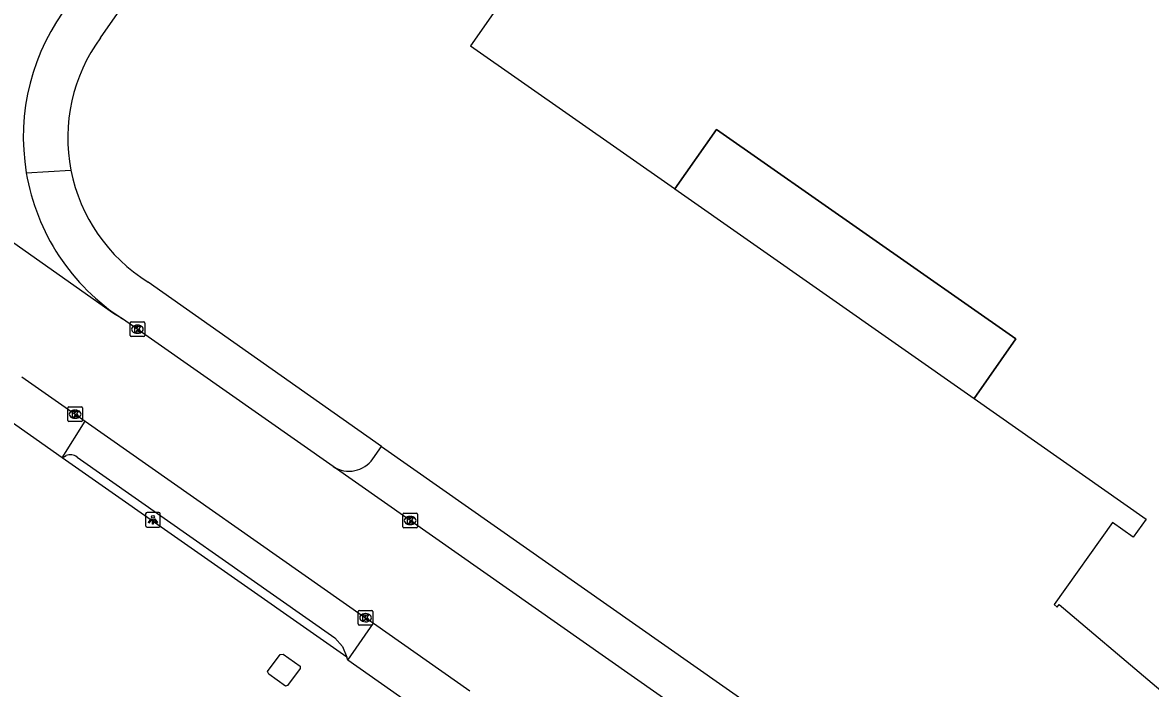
# Model space of a CAD drawing. Extents: x 155018 to 156648, y 383980 to 385733.
# Drawn here: x 155332.5 to 155409.7, y 384821.5 to 384867.1 of the extents above; entities that cross this region are included whole.
import ezdxf

# ---------------------------------------------------------------- set-up
doc = ezdxf.new("R2010")
doc.units = 0
for name, color, linetype in [('IMGEO_Kolk', 7, 'Continuous'), ('IMGEO_Lage_trafo', 7, 'Continuous'), ('IMGEO_Lichtpunt', 7, 'Continuous'), ('IMGEO_Pand', 7, 'Continuous'), ('IMGEO_Pand_overbouw', 7, 'Continuous'), ('IMGEO_Parkeervlak_open', 7, 'Continuous'), ('IMGEO_Rijbaan_lokaal_gesloten', 7, 'Continuous'), ('IMGEO_Rijbaan_lokaal_open', 7, 'Continuous'), ('IMGEO_Voetpad_open', 7, 'Continuous')]:
    doc.layers.add(name, color=color, linetype=linetype)

msp = doc.modelspace()

# ---------------------------------------------------------------- linework, layer by layer
at = {"layer": 'IMGEO_Kolk'}
for p, q in [((155339.903, 384845.688), (155339.903, 384846.54)), ((155339.978, 384846.614), (155340.83, 384846.614)), ((155340.904, 384846.54), (155340.904, 384845.688)), ((155340.414, 384845.834), (155340.389, 384845.834)), ((155340.391, 384846.394), (155340.416, 384846.394)), ((155340.83, 384845.614), (155339.978, 384845.614)), ((155335.643, 384839.874), (155335.643, 384840.726)), ((155335.718, 384840.8), (155336.57, 384840.8)), ((155336.131, 384840.58), (155336.156, 384840.58)), ((155336.644, 384840.726), (155336.644, 384839.874)), ((155336.57, 384839.8), (155335.718, 384839.8)), ((155336.154, 384840.02), (155336.129, 384840.02)), ((155358.568, 384832.601), (155358.568, 384833.453)), ((155358.643, 384833.527), (155359.495, 384833.527)), ((155359.569, 384833.453), (155359.569, 384832.601)), ((155359.079, 384832.747), (155359.054, 384832.747)), ((155359.056, 384833.307), (155359.081, 384833.307)), ((155359.495, 384832.527), (155358.643, 384832.527)), ((155355.519, 384825.947), (155355.519, 384826.799)), ((155355.594, 384826.873), (155356.446, 384826.873)), ((155356.007, 384826.653), (155356.032, 384826.653)), ((155356.52, 384826.799), (155356.52, 384825.947)), ((155356.446, 384825.873), (155355.594, 384825.873)), ((155356.03, 384826.093), (155356.005, 384826.093))]:
    msp.add_line(p, q, dxfattribs=at)
for points in [[(155339.903, 384845.688), (155339.903, 384846.54)], [(155339.978, 384846.614), (155340.83, 384846.614)], [(155340.904, 384846.54), (155340.904, 384845.688)], [(155340.224, 384846.314), (155340.347, 384846.314), (155340.347, 384846.163), (155340.477, 384846.314), (155340.641, 384846.314), (155340.495, 384846.163), (155340.648, 384845.914), (155340.496, 384845.914), (155340.411, 384846.078), (155340.347, 384846.011), (155340.347, 384845.914), (155340.224, 384845.914), (155340.224, 384846.314)], [(155340.83, 384845.614), (155339.978, 384845.614)], [(155335.643, 384839.874), (155335.643, 384840.726)], [(155335.718, 384840.8), (155336.57, 384840.8)], [(155335.964, 384840.5), (155336.087, 384840.5), (155336.087, 384840.349), (155336.217, 384840.5), (155336.381, 384840.5), (155336.235, 384840.349), (155336.388, 384840.1), (155336.236, 384840.1), (155336.151, 384840.264), (155336.087, 384840.197), (155336.087, 384840.1), (155335.964, 384840.1), (155335.964, 384840.5)], [(155336.644, 384840.726), (155336.644, 384839.874)], [(155336.57, 384839.8), (155335.718, 384839.8)], [(155358.568, 384832.601), (155358.568, 384833.453)], [(155358.643, 384833.527), (155359.495, 384833.527)], [(155359.569, 384833.453), (155359.569, 384832.601)], [(155358.889, 384833.227), (155359.012, 384833.227), (155359.012, 384833.076), (155359.142, 384833.227), (155359.306, 384833.227), (155359.16, 384833.076), (155359.313, 384832.827), (155359.161, 384832.827), (155359.076, 384832.991), (155359.012, 384832.924), (155359.012, 384832.827), (155358.889, 384832.827), (155358.889, 384833.227)], [(155359.495, 384832.527), (155358.643, 384832.527)], [(155355.519, 384825.947), (155355.519, 384826.799)], [(155355.594, 384826.873), (155356.446, 384826.873)], [(155355.84, 384826.573), (155355.963, 384826.573), (155355.963, 384826.422), (155356.093, 384826.573), (155356.257, 384826.573), (155356.111, 384826.422), (155356.264, 384826.173), (155356.112, 384826.173), (155356.027, 384826.337), (155355.963, 384826.27), (155355.963, 384826.173), (155355.84, 384826.173), (155355.84, 384826.573)], [(155356.52, 384826.799), (155356.52, 384825.947)], [(155356.446, 384825.873), (155355.594, 384825.873)]]:
    msp.add_lwpolyline(points, dxfattribs=at)
for centre, start, end in [((155339.98, 384846.538), 91.55205, 178.44795), ((155339.98, 384846.538), 91.55205, 178.44795), ((155340.828, 384846.538), 1.55205, 88.44795), ((155340.828, 384846.538), 1.55205, 88.44795), ((155339.98, 384845.69), 181.55205, 268.44795), ((155339.98, 384845.69), 181.55205, 268.44795), ((155340.828, 384845.69), 271.55205, 358.44795), ((155340.828, 384845.69), 271.55205, 358.44795), ((155335.72, 384840.724), 91.55205, 178.44795), ((155335.72, 384840.724), 91.55205, 178.44795), ((155336.568, 384840.724), 1.55205, 88.44795), ((155336.568, 384840.724), 1.55205, 88.44795), ((155335.72, 384839.876), 181.55205, 268.44795), ((155335.72, 384839.876), 181.55205, 268.44795), ((155336.568, 384839.876), 271.55205, 358.44795), ((155336.568, 384839.876), 271.55205, 358.44795), ((155358.645, 384833.451), 91.55205, 178.44795), ((155358.645, 384833.451), 91.55205, 178.44795), ((155359.493, 384833.451), 1.55205, 88.44795), ((155359.493, 384833.451), 1.55205, 88.44795), ((155358.645, 384832.603), 181.55205, 268.44795), ((155358.645, 384832.603), 181.55205, 268.44795), ((155359.493, 384832.603), 271.55205, 358.44795), ((155359.493, 384832.603), 271.55205, 358.44795), ((155355.596, 384826.797), 91.55205, 178.44795), ((155355.596, 384826.797), 91.55205, 178.44795), ((155356.444, 384826.797), 1.55205, 88.44795), ((155356.444, 384826.797), 1.55205, 88.44795), ((155355.596, 384825.949), 181.55205, 268.44795), ((155355.596, 384825.949), 181.55205, 268.44795), ((155356.444, 384825.949), 271.55205, 358.44795), ((155356.444, 384825.949), 271.55205, 358.44795)]:
    msp.add_arc(centre, 0.0765, start, end, dxfattribs=at)
for centre, major_axis, ratio, start_param, end_param in [((155340.39, 384846.114), (-0.387, 0.002), 0.722429, 4.712389, 7.853982), ((155340.415, 384846.114), (-0.39, 0.002), 0.717154, 1.570796, 4.712389), ((155336.13, 384840.3), (-0.387, 0.002), 0.722429, 4.712389, 7.853982), ((155336.155, 384840.3), (-0.39, 0.002), 0.717154, 1.570796, 4.712389), ((155359.055, 384833.027), (-0.387, 0.002), 0.722429, 4.712389, 7.853982), ((155359.08, 384833.027), (-0.39, 0.002), 0.717154, 1.570796, 4.712389), ((155356.006, 384826.373), (-0.387, 0.002), 0.722429, 4.712389, 7.853982), ((155356.031, 384826.373), (-0.39, 0.002), 0.717154, 1.570796, 4.712389)]:
    msp.add_ellipse(centre, major_axis=major_axis, ratio=ratio, start_param=start_param, end_param=end_param, dxfattribs=at)
at = {"layer": 'IMGEO_Lage_trafo'}
msp.add_lwpolyline([(155350.173, 384823.856), (155350.375, 384823.872), (155351.543, 384823.061), (155351.532, 384822.89), (155350.672, 384821.731), (155350.534, 384821.691), (155349.387, 384822.519), (155349.316, 384822.686), (155350.173, 384823.856)], dxfattribs=at)
at = {"layer": 'IMGEO_Lichtpunt'}
for p, q in [((155340.966, 384833.478), (155340.966, 384832.671)), ((155340.966, 384833.478), (155340.966, 384832.671)), ((155341.868, 384833.573), (155341.06, 384833.573)), ((155341.868, 384833.573), (155341.06, 384833.573)), ((155341.962, 384832.671), (155341.962, 384833.478)), ((155341.962, 384832.671), (155341.962, 384833.478)), ((155341.06, 384832.577), (155341.868, 384832.577)), ((155341.06, 384832.577), (155341.868, 384832.577))]:
    msp.add_line(p, q, dxfattribs=at)
for points in [[(155341.34, 384833.142), (155341.379, 384833.114), (155341.191, 384832.852), (155341.153, 384832.879), (155341.34, 384833.142)], [(155341.442, 384833.094), (155341.489, 384833.094), (155341.489, 384832.772), (155341.442, 384832.772), (155341.442, 384833.094)], [(155341.552, 384833.114), (155341.59, 384833.141), (155341.777, 384832.879), (155341.738, 384832.851), (155341.552, 384833.114)]]:
    msp.add_lwpolyline(points, dxfattribs=at)
msp.add_circle((155341.465, 384833.276), 0.0994, dxfattribs=at)
for centre, start, end in [((155341.06, 384833.478), 90, 180), ((155341.06, 384833.478), 90, 180), ((155341.868, 384833.478), 0, 90), ((155341.868, 384833.478), 0, 90), ((155341.06, 384832.671), 180, 270), ((155341.06, 384832.671), 180, 270), ((155341.868, 384832.671), 270, 0), ((155341.868, 384832.671), 270, 360)]:
    msp.add_arc(centre, 0.0946, start, end, dxfattribs=at)
at = {"layer": 'IMGEO_Pand'}
msp.add_lwpolyline([(155448.092, 384882.954), (155403.455, 384914.241), (155399.361, 384917.111), (155363.196, 384865.516), (155377.149, 384855.742), (155377.184, 384855.717), (155380.028, 384859.784), (155400.518, 384845.461), (155397.66, 384841.373), (155409.43, 384833.127), (155408.553, 384831.886), (155407.132, 384832.892), (155403.151, 384827.272), (155403.342, 384827.097), (155403.487, 384827.271), (155416.222, 384816.518)], dxfattribs=at)
at = {"layer": 'IMGEO_Pand_overbouw'}
msp.add_lwpolyline([(155380.028, 384859.784), (155377.184, 384855.717), (155397.66, 384841.373), (155400.518, 384845.461)], close=True, dxfattribs=at)
at = {"layer": 'IMGEO_Parkeervlak_open'}
msp.add_lwpolyline([(155354.808, 384823.467), (155354.726, 384823.683)], dxfattribs=at)
at = {"layer": 'IMGEO_Rijbaan_lokaal_gesloten'}
for points in [[(155339.386, 384846.829), (155338.759, 384847.187), (155308.812, 384868.307)], [(155353.81, 384836.716), (155339.386, 384846.829)], [(155332.492, 384842.858), (155336.825, 384839.821)], [(155336.825, 384839.821), (155356.019, 384826.372), (155356.562, 384825.996)], [(155388.019, 384812.731), (155353.81, 384836.716)], [(155356.562, 384825.996), (155363.162, 384821.376)]]:
    msp.add_lwpolyline(points, dxfattribs=at)
for centre, radius, start, end in [((155347.383, 384859.267), 14.789, 141.73247, 189.49643), ((155347.378, 384859.266), 14.784, 189.49663, 237.27567)]:
    msp.add_arc(centre, radius, start, end, dxfattribs=at)
at = {"layer": 'IMGEO_Rijbaan_lokaal_open'}
for points in [[(155335.262, 384837.311), (155330.905, 384840.366)], [(155335.262, 384837.311), (155336.825, 384839.821)]]:
    msp.add_lwpolyline(points, dxfattribs=at)
at = {"layer": 'IMGEO_Voetpad_open'}
for points in [[(155337.874, 384866.058), (155354.955, 384890.532)], [(155332.797, 384856.827), (155335.857, 384856.989)], [(155357.104, 384838.097), (155341.136, 384849.344)], [(155356.523, 384837.248), (155357.104, 384838.097)], [(155357.104, 384838.097), (155388.182, 384816.31)], [(155335.262, 384837.311), (155335.522, 384837.465)], [(155354.726, 384823.683), (155335.262, 384837.311)], [(155336.279, 384837.369), (155353.916, 384825.004), (155354.43, 384824.398), (155354.726, 384823.683)], [(155354.808, 384823.467), (155356.562, 384825.996)], [(155361.486, 384818.938), (155361.268, 384818.932), (155354.808, 384823.467)]]:
    msp.add_lwpolyline(points, dxfattribs=at)
for centre, radius, start, end in [((155347.254, 384859.213), 11.612, 143.88072, 191.04159), ((155347.26, 384859.218), 11.618, 191.05874, 238.19271), ((155335.821, 384836.787), 0.74, 51.75688, 113.78819), ((155354.888, 384838.401), 2.001, 237.39218, 324.79686)]:
    msp.add_arc(centre, radius, start, end, dxfattribs=at)

doc.saveas('drawing.dxf')
